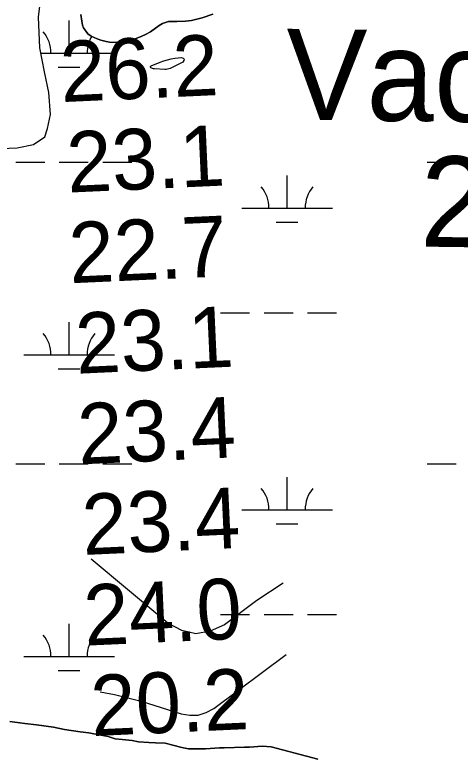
# Model space of a CAD drawing. Extents: x 3445503 to 3483459, y 540493 to 566012.
# Drawn here: x 3461965 to 3462457, y 548986 to 549802 of the extents above; entities that cross this region are included whole.
import ezdxf

# ---------------------------------------------------------------- set-up
doc = ezdxf.new("R2010")
doc.units = 0
for name, color, linetype in [('V-BLDG-IDEN', 7, 'Continuous'), ('V-RIVR-RANG', 7, 'Continuous'), ('V-SITE-VEGE', 7, 'Continuous'), ('V-TOPO-MAJR', 7, 'Continuous'), ('V-TOPO-MINR', 7, 'Continuous'), ('V-WETL-SWMP', 7, 'Continuous')]:
    doc.layers.add(name, color=color, linetype=linetype)

msp = doc.modelspace()

# ---------------------------------------------------------------- linework, layer by layer
at = {"layer": 'V-SITE-VEGE'}
for points in [[(3462183.69, 549802.94), (3462171.96, 549798.99), (3462166.02, 549797.38), (3462160.37, 549796.05), (3462153.56, 549795.46), (3462144.14, 549794.99), (3462138.78, 549794.98), (3462134.72, 549794.82), (3462128.35, 549792.77), (3462124.44, 549790.44), (3462114.89, 549783.6), (3462109.54, 549780.54), (3462105.63, 549778.64), (3462099.11, 549776.02), (3462093.75, 549774.41), (3462085.35, 549772.06), (3462080.86, 549772.05), (3462076.08, 549771.89), (3462069.84, 549772.31), (3462066.07, 549772.87), (3462060.27, 549774.45), (3462056.06, 549775.89), (3462049.67, 549778.77), (3462045.9, 549781.22), (3462041.09, 549787.88), (3462039.93, 549790.77), (3462039.19, 549795.27), (3462038.3, 549802.66)], [(3461959.99, 549022.91), (3461976.57, 549020.83), (3461989.39, 549019.39), (3462007.96, 549016.66), (3462020.13, 549014.11), (3462037.37, 549011.38), (3462046.87, 549010.57), (3462060.36, 549008.03), (3462068.33, 549006.32), (3462076.07, 549003.95), (3462083.81, 549002.91), (3462094.86, 549001.9), (3462101.94, 549000.62), (3462113.2, 548999.83), (3462120.49, 548999.45), (3462131.1, 548999.09), (3462149.46, 548994.38), (3462156.76, 548992.89), (3462167.36, 548992.75), (3462175.75, 548992.82), (3462190.98, 548993.82), (3462196.28, 548993.87), (3462218.8, 548994.48), (3462224.1, 548994.75), (3462238.22, 548995.74), (3462248.16, 548995.16), (3462299.5, 548981.21)]]:
    msp.add_lwpolyline(points, dxfattribs=at)
at = {"layer": 'V-TOPO-MAJR'}
msp.add_lwpolyline([(3462152.06, 549753.43), (3462151.81, 549751.94), (3462150.69, 549750.18), (3462136.86, 549743.09), (3462132.39, 549741.87), (3462130.83, 549741.84), (3462119.49, 549742.6), (3462118.43, 549742.75), (3462115.48, 549743.91), (3462115.1, 549744.45), (3462114.96, 549744.96), (3462115.19, 549745.45), (3462115.66, 549745.91), (3462125.61, 549750.04), (3462129.58, 549751.51), (3462133.6, 549752.76), (3462137.71, 549753.68), (3462141.87, 549754.4), (3462149.09, 549755.34), (3462151.01, 549754.52), (3462152.06, 549753.43)], dxfattribs=at)
at = {"layer": 'V-TOPO-MINR'}
for points in [[(3462261.38, 549175.31), (3462232.43, 549156.31), (3462196.49, 549129.55), (3462180.68, 549122.42), (3462164.99, 549119.61), (3462149.49, 549123.29), (3462134.1, 549131.3), (3462049.45, 549201.99)], [(3462059.68, 549055.65), (3462075.29, 549052.77), (3462104.81, 549045.17), (3462148.91, 549031.29), (3462158.43, 549029.78), (3462167.66, 549030.01), (3462176.44, 549032.84), (3462184.93, 549037.41), (3462264.62, 549096.92)]]:
    msp.add_lwpolyline(points, dxfattribs=at)
at = {"layer": 'V-WETL-SWMP'}
for p, q in [((3462025.21, 549760.02), (3462025.21, 549796.02)), ((3461993.98, 549760.02), (3462075.21, 549760.02)), ((3462013.21, 549744.59), (3462037.21, 549744.59)), ((3461966.37, 549639.95), (3461998.37, 549639.95)), ((3462014.37, 549639.95), (3462046.37, 549639.95)), ((3462062.37, 549639.95), (3462094.37, 549639.95)), ((3462420.28, 549639.95), (3462452.28, 549639.95)), ((3462265.68, 549589.21), (3462265.68, 549625.2)), ((3462215.68, 549589.21), (3462315.68, 549589.21)), ((3462253.68, 549573.77), (3462277.68, 549573.77)), ((3462192.28, 549473.77), (3462224.28, 549473.77)), ((3462240.28, 549473.77), (3462272.28, 549473.77)), ((3462288.28, 549473.77), (3462320.28, 549473.77)), ((3462025.21, 549427.34), (3462025.21, 549463.34)), ((3461975.21, 549427.34), (3462075.21, 549427.34)), ((3462013.21, 549411.91), (3462037.21, 549411.91)), ((3461966.37, 549307.27), (3461998.37, 549307.27)), ((3462014.37, 549307.27), (3462046.37, 549307.27)), ((3462062.37, 549307.27), (3462094.37, 549307.27)), ((3462420.28, 549307.27), (3462452.28, 549307.27)), ((3462265.68, 549256.53), (3462265.68, 549292.53)), ((3462215.68, 549256.53), (3462315.68, 549256.53)), ((3462253.68, 549241.1), (3462277.68, 549241.1)), ((3462192.28, 549141.1), (3462224.28, 549141.1)), ((3462240.28, 549141.1), (3462272.28, 549141.1)), ((3462288.28, 549141.1), (3462320.28, 549141.1)), ((3462025.21, 549094.67), (3462025.21, 549130.67)), ((3461975.21, 549094.67), (3462075.21, 549094.67)), ((3462013.21, 549079.24), (3462037.21, 549079.24))]:
    msp.add_line(p, q, dxfattribs=at)
for points in [[(3461896.45, 549652.62), (3461967.84, 549655.43), (3461986, 549659.38), (3461998.31, 549667.85), (3462001.53, 549676.95), (3462004.73, 549692.54), (3462002.71, 549716.55), (3461998.1, 549739.25), (3461992.83, 549765.85), (3461991.43, 549799.6), (3461995.87, 549835.96)], [(3462038.3, 549802.66), (3462039.19, 549795.27), (3462039.93, 549790.77), (3462041.09, 549787.88), (3462045.9, 549781.22), (3462049.67, 549778.77), (3462056.06, 549775.89), (3462060.27, 549774.45), (3462066.07, 549772.88), (3462069.84, 549772.31), (3462076.08, 549771.89), (3462080.86, 549772.05), (3462085.35, 549772.06), (3462093.75, 549774.41), (3462099.11, 549776.02), (3462105.63, 549778.64), (3462109.54, 549780.54), (3462114.89, 549783.6), (3462124.44, 549790.44), (3462128.35, 549792.77), (3462134.72, 549794.82), (3462138.78, 549794.98), (3462144.14, 549794.99), (3462153.56, 549795.45), (3462160.37, 549796.06), (3462166.02, 549797.38), (3462171.96, 549798.99), (3462183.69, 549802.94)], [(3462218.8, 548994.49), (3462196.28, 548993.87), (3462190.98, 548993.82), (3462175.75, 548992.82), (3462167.36, 548992.75), (3462156.76, 548992.89), (3462149.46, 548994.38), (3462131.1, 548999.09), (3462120.49, 548999.45), (3462113.2, 548999.83), (3462101.94, 549000.62), (3462094.86, 549001.89), (3462083.81, 549002.91), (3462076.07, 549003.95), (3462068.33, 549006.32), (3462060.36, 549008.03), (3462046.87, 549010.57), (3462037.37, 549011.38), (3462020.13, 549014.11), (3462007.96, 549016.66), (3461989.39, 549019.39), (3461976.57, 549020.83), (3461959.99, 549022.91)], [(3462299.5, 548981.21), (3462248.16, 548995.16), (3462238.22, 548995.74), (3462224.1, 548994.75), (3462218.8, 548994.49)]]:
    msp.add_lwpolyline(points, dxfattribs=at)
for centre, start, end in [((3461969.97, 549760.49), 359.22818, 40.77184), ((3462080.45, 549760.49), 149.21588, 180.77183), ((3462210.44, 549589.68), 359.22818, 40.77184), ((3462320.93, 549589.68), 139.22817, 180.77183), ((3461969.97, 549427.82), 359.22818, 40.77184), ((3462080.45, 549427.82), 139.22817, 180.77183), ((3462210.44, 549257.01), 359.22818, 40.77184), ((3462320.93, 549257.01), 139.22817, 180.77183), ((3461969.97, 549095.14), 359.22818, 40.77184), ((3462080.46, 549095.14), 139.22817, 180.77183)]:
    msp.add_arc(centre, 35.25, start, end, dxfattribs=at)

# ---------------------------------------------------------------- texts
at = {"layer": 'V-BLDG-IDEN'}
for s, height, p in [('Vacherie Oil', 99.9998, (3462263.87, 549686.93)), ('2nd Gas', 100, (3462412.26, 549546.69))]:
    msp.add_text(s, height=height, rotation=359.24292, dxfattribs=at).set_placement(p)
at = {"layer": 'V-RIVR-RANG'}
for s, p in [('26.2', (3462016.81, 549705.96)), ('23.1', (3462023.99, 549606.18)), ('22.7', (3462026.42, 549506.19)), ('23.1', (3462033.6, 549406.41)), ('23.4', (3462036.03, 549306.42)), ('23.4', (3462040.84, 549206.53)), ('24.0', (3462042.75, 549106.52)), ('20.2', (3462050.45, 549006.76))]:
    msp.add_text(s, height=67, rotation=2.60833, dxfattribs=at).set_placement(p)

doc.saveas('drawing.dxf')
